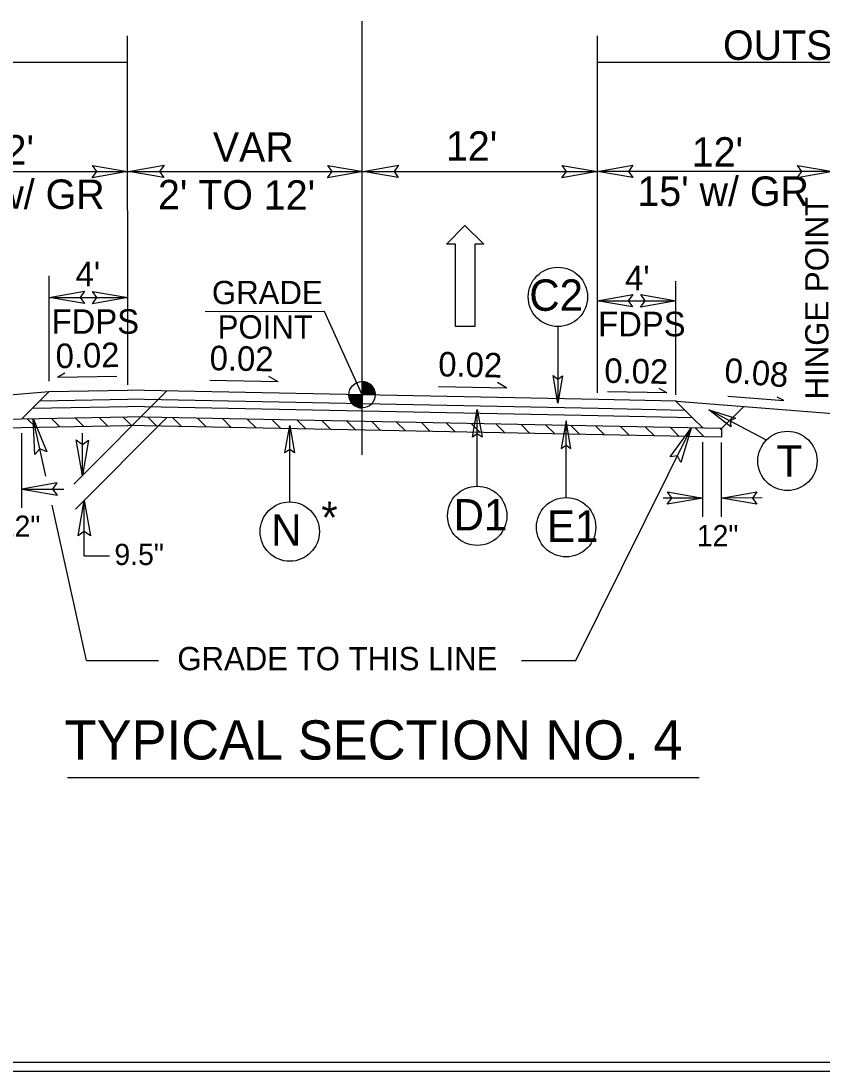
# Model space of a CAD drawing. Extents: x 573813 to 575363, y -54752 to -53123.
# Drawn here: x 574834.1 to 574880.5, y -53558.6 to -53497.7 of the extents above; entities that cross this region are included whole.
import ezdxf

# ---------------------------------------------------------------- set-up
doc = ezdxf.new("R2010")
doc.units = 0
for name, color, linetype in [('Old_Level_1', 7, 'Continuous'), ('Old_Level_11', 7, 'Continuous'), ('Old_Level_2', 7, 'Continuous'), ('Old_Level_3', 7, 'Continuous'), ('Prop Lane Arrow CELL', 7, 'Continuous'), ('Prop Pavement Schedule Description CELL', 7, 'Continuous'), ('Sheet Plot Border Inside CELL', 7, 'Continuous'), ('Sheet Typical CELL', 7, 'Continuous'), ('Typical Grade Point Symbol CELL', 7, 'Continuous'), ('Typical ID Circle CELL', 7, 'Continuous'), ('Typical Terminator CELL', 7, 'Continuous'), ('Typical Text ID Circle CELL', 7, 'Continuous')]:
    doc.layers.add(name, color=color, linetype=linetype)

msp = doc.modelspace()

# ---------------------------------------------------------------- linework, layer by layer
at = {"layer": 'Old_Level_1'}
for p, q in [((574826.64, -53519.973), (574835.736, -53519.215)), ((574835.736, -53519.215), (574834.769, -53520.182)), ((574835.736, -53519.215), (574840.284, -53519.124)), ((574867.571, -53519.67), (574840.284, -53519.124)), ((574835.197, -53519.754), (574840.294, -53519.652)), ((574867.561, -53520.197), (574840.284, -53519.652)), ((574872.106, -53519.765), (574867.571, -53519.67)), ((574872.065, -53519.764), (574873.033, -53520.732)), ((574872.12, -53519.765), (574881.161, -53520.488)), ((574834.769, -53520.182), (574834.157, -53520.794)), ((574834.769, -53520.182), (574840.303, -53520.072)), ((574867.552, -53520.617), (574840.284, -53520.072)), ((574872.604, -53520.302), (574867.56, -53520.197)), ((574876.002, -53520.075), (574874.718, -53521.36)), ((574833.08, -53520.815), (574840.284, -53520.671)), ((574834.466, -53520.787), (574834.956, -53521.278)), ((574835.853, -53520.76), (574836.343, -53521.25)), ((574837.239, -53520.732), (574837.729, -53521.222)), ((574838.625, -53520.704), (574839.116, -53521.195)), ((574840.012, -53520.676), (574840.511, -53521.175)), ((574874.718, -53521.36), (574840.284, -53520.671)), ((574841.444, -53520.694), (574841.954, -53521.204)), ((574842.887, -53520.723), (574843.397, -53521.233)), ((574844.33, -53520.752), (574844.84, -53521.262)), ((574845.773, -53520.781), (574846.283, -53521.291)), ((574847.216, -53520.81), (574847.726, -53521.32)), ((574848.659, -53520.839), (574849.169, -53521.349)), ((574850.102, -53520.868), (574850.613, -53521.378)), ((574851.546, -53520.896), (574852.056, -53521.406)), ((574852.989, -53520.925), (574853.499, -53521.435)), ((574854.432, -53520.954), (574854.942, -53521.464)), ((574855.875, -53520.983), (574856.385, -53521.493)), ((574857.318, -53521.012), (574857.828, -53521.522)), ((574858.761, -53521.041), (574859.271, -53521.551)), ((574860.204, -53521.07), (574860.714, -53521.58)), ((574861.647, -53521.099), (574862.157, -53521.609)), ((574863.09, -53521.127), (574863.6, -53521.638)), ((574873.033, -53520.732), (574867.552, -53520.617)), ((574873.033, -53520.732), (574873.64, -53521.338)), ((574833.08, -53521.315), (574840.294, -53521.171)), ((574874.718, -53521.86), (574840.274, -53521.171)), ((574864.533, -53521.156), (574865.044, -53521.666)), ((574865.976, -53521.185), (574866.487, -53521.695)), ((574867.42, -53521.214), (574867.93, -53521.724)), ((574868.863, -53521.243), (574869.373, -53521.753)), ((574870.306, -53521.272), (574870.816, -53521.782)), ((574871.749, -53521.301), (574872.259, -53521.811)), ((574873.192, -53521.33), (574873.702, -53521.84)), ((574874.635, -53521.358), (574874.718, -53521.441)), ((574874.718, -53521.36), (574874.718, -53521.86))]:
    msp.add_line(p, q, dxfattribs=at)
at = {"layer": 'Old_Level_11'}
for p, q in [((574840.284, -53518.815), (574840.283, -53498.595)), ((574867.517, -53519.277), (574867.517, -53498.594)), ((574840.283, -53500.153), (574797.079, -53500.151)), ((574910.722, -53500.155), (574867.517, -53500.153)), ((574826.64, -53506.463), (574840.283, -53506.463)), ((574840.283, -53506.463), (574853.927, -53506.463)), ((574853.873, -53506.463), (574867.517, -53506.463)), ((574881.161, -53506.463), (574867.517, -53506.463)), ((574835.736, -53518.609), (574835.736, -53512.496)), ((574872.065, -53519.399), (574872.065, -53512.814)), ((574835.742, -53513.757), (574840.29, -53513.757)), ((574867.503, -53513.953), (574872.05, -53513.953)), ((574851.696, -53514.564), (574844.785, -53514.586)), ((574853.873, -53519.396), (574851.696, -53514.564)), ((574842.562, -53519.17), (574837.164, -53524.568)), ((574835.538, -53524.115), (574834.803, -53520.781)), ((574842.562, -53520.717), (574837.261, -53526.018)), ((574834.157, -53525.939), (574834.157, -53521.621)), ((574837.659, -53524.072), (574837.659, -53521.628)), ((574866.259, -53534.788), (574872.952, -53521.325)), ((574873.626, -53526.462), (574873.626, -53522.144)), ((574874.704, -53526.462), (574874.704, -53522.169)), ((574834.157, -53524.857), (574836.589, -53524.861)), ((574873.626, -53525.381), (574871.331, -53525.384)), ((574877.062, -53525.376), (574874.704, -53525.379)), ((574837.889, -53534.788), (574835.907, -53525.79)), ((574837.759, -53528.731), (574837.759, -53525.519)), ((574837.759, -53528.731), (574839.229, -53528.731)), ((574837.889, -53534.788), (574842.073, -53534.788)), ((574863.116, -53534.788), (574866.259, -53534.788)), ((574836.791, -53541.565), (574873.409, -53541.565))]:
    msp.add_line(p, q, dxfattribs=at)
for points in [[(574838.237, -53506.111), (574840.283, -53506.463), (574838.226, -53506.827), (574838.487, -53506.464)], [(574842.384, -53506.816), (574840.337, -53506.463), (574842.395, -53506.1), (574842.134, -53506.463)], [(574851.881, -53506.111), (574853.927, -53506.463), (574851.869, -53506.827), (574852.131, -53506.463)], [(574855.974, -53506.816), (574853.927, -53506.463), (574855.985, -53506.1), (574855.724, -53506.463)], [(574865.471, -53506.111), (574867.517, -53506.463), (574865.459, -53506.827), (574865.721, -53506.463)], [(574869.563, -53506.816), (574867.517, -53506.463), (574869.575, -53506.1), (574869.313, -53506.463)], [(574879.115, -53506.111), (574881.161, -53506.463), (574879.103, -53506.827), (574879.365, -53506.463)], [(574837.777, -53514.111), (574835.731, -53513.759), (574837.788, -53513.395), (574837.527, -53513.759)], [(574838.246, -53513.404), (574840.293, -53513.757), (574838.235, -53514.12), (574838.496, -53513.757)], [(574869.554, -53514.308), (574867.508, -53513.956), (574869.565, -53513.592), (574869.304, -53513.956)], [(574870.026, -53513.596), (574872.072, -53513.948), (574870.014, -53514.312), (574870.276, -53513.948)], [(574834.899, -53522.855), (574834.803, -53520.781), (574835.601, -53522.712), (574835.19, -53522.535)], [(574871.725, -53523), (574872.952, -53521.325), (574872.361, -53523.329), (574872.152, -53522.933)], [(574838.012, -53522.026), (574837.659, -53524.072), (574837.295, -53522.015), (574837.659, -53522.276)], [(574836.204, -53524.505), (574834.157, -53524.857), (574836.215, -53525.221), (574835.954, -53524.857)], [(574871.58, -53525.028), (574873.626, -53525.381), (574871.568, -53525.744), (574871.83, -53525.381)], [(574876.75, -53525.732), (574874.704, -53525.379), (574876.762, -53525.015), (574876.5, -53525.379)], [(574837.407, -53527.566), (574837.759, -53525.519), (574838.123, -53527.577), (574837.759, -53527.316)]]:
    msp.add_lwpolyline(points, close=True, dxfattribs=at)
at = {"layer": 'Old_Level_2'}
for p, q in [((574853.873, -53522.886), (574853.873, -53497.74)), ((574836.218, -53518.379), (574836.648, -53518.119)), ((574836.218, -53518.379), (574839.651, -53518.31)), ((574849.002, -53518.652), (574845.049, -53518.573)), ((574849.002, -53518.652), (574848.471, -53518.331)), ((574862.255, -53519.012), (574861.724, -53518.691)), ((574862.255, -53519.012), (574858.303, -53518.933)), ((574871.534, -53519.287), (574868.101, -53519.218)), ((574871.534, -53519.287), (574871.103, -53519.027)), ((574875.076, -53519.473), (574878.321, -53519.732)), ((574878.322, -53519.732), (574877.943, -53519.543))]:
    msp.add_line(p, q, dxfattribs=at)
at = {"layer": 'Prop Lane Arrow CELL'}
for p, q in [((574858.775, -53510.672), (574859.832, -53509.597)), ((574859.832, -53509.597), (574860.924, -53510.672)), ((574859.286, -53510.672), (574858.775, -53510.672)), ((574859.286, -53515.447), (574859.286, -53510.672)), ((574860.924, -53510.672), (574860.412, -53510.672)), ((574860.412, -53510.672), (574860.412, -53515.447)), ((574860.412, -53515.447), (574859.286, -53515.447))]:
    msp.add_line(p, q, dxfattribs=at)
at = {"layer": 'Sheet Plot Border Inside CELL'}
msp.add_lwpolyline([(575005.811, -53347.445), (574672.332, -53347.445), (574672.332, -53558.578), (575005.811, -53558.578)], close=True, dxfattribs=at)
at = {"layer": 'Sheet Typical CELL'}
msp.add_lwpolyline([(575003.31, -53347.955), (574703.149, -53347.955), (574703.149, -53558.068), (575003.31, -53558.068)], close=True, dxfattribs=at)
at = {"layer": 'Typical Grade Point Symbol CELL'}
for p, q in [((574853.873, -53519.396), (574853.873, -53518.633)), ((574853.11, -53519.396), (574853.873, -53519.396)), ((574853.871, -53520.16), (574853.873, -53519.396)), ((574853.873, -53519.396), (574853.871, -53520.16)), ((574854.636, -53519.396), (574853.873, -53519.396))]:
    msp.add_line(p, q, dxfattribs=at)
for points in [[(574853.88, -53518.633), (574853.88, -53518.633), (574853.88, -53519.396)], [(574853.895, -53518.633), (574853.895, -53519.396)], [(574853.911, -53518.635), (574853.911, -53519.396)], [(574853.926, -53518.635), (574853.926, -53519.396)], [(574853.941, -53518.636), (574853.941, -53519.396)], [(574853.956, -53518.638), (574853.956, -53519.396)], [(574853.972, -53518.64), (574853.972, -53519.396)], [(574853.987, -53518.641), (574853.987, -53519.396)], [(574854.002, -53518.643), (574854.002, -53519.396)], [(574854.017, -53518.646), (574854.017, -53519.396)], [(574854.033, -53518.65), (574854.033, -53519.396)], [(574854.048, -53518.653), (574854.048, -53519.396)], [(574854.063, -53518.657), (574854.063, -53519.396)], [(574854.078, -53518.662), (574854.078, -53519.396)], [(574854.094, -53518.665), (574854.094, -53519.396)], [(574854.109, -53518.67), (574854.109, -53519.396)], [(574854.124, -53518.675), (574854.124, -53519.396)], [(574854.139, -53518.68), (574854.139, -53519.396)], [(574854.155, -53518.687), (574854.155, -53519.396)], [(574854.17, -53518.694), (574854.17, -53519.396)], [(574854.185, -53518.701), (574854.185, -53519.396)], [(574854.201, -53518.707), (574854.201, -53519.396)], [(574854.216, -53518.714), (574854.216, -53519.396)], [(574854.231, -53518.723), (574854.231, -53519.396)], [(574854.246, -53518.731), (574854.246, -53519.396)], [(574854.262, -53518.74), (574854.262, -53519.396)], [(574854.277, -53518.748), (574854.277, -53519.396)], [(574854.292, -53518.758), (574854.292, -53519.396)], [(574854.307, -53518.769), (574854.307, -53519.396)], [(574854.323, -53518.78), (574854.323, -53519.396)], [(574854.338, -53518.791), (574854.338, -53519.396)], [(574854.353, -53518.802), (574854.353, -53519.396)], [(574854.369, -53518.816), (574854.369, -53519.396)], [(574854.384, -53518.83), (574854.384, -53519.396)], [(574854.399, -53518.843), (574854.399, -53519.396)], [(574854.414, -53518.858), (574854.414, -53519.396)], [(574854.43, -53518.874), (574854.43, -53519.396)], [(574854.445, -53518.891), (574854.445, -53519.396)], [(574854.46, -53518.909), (574854.46, -53519.396)], [(574854.475, -53518.928), (574854.475, -53519.396)], [(574854.491, -53518.948), (574854.491, -53519.396)], [(574854.506, -53518.97), (574854.506, -53519.396)], [(574854.521, -53518.994), (574854.521, -53519.396)], [(574854.536, -53519.02), (574854.536, -53519.396)], [(574854.552, -53519.047), (574854.552, -53519.396)], [(574854.567, -53519.079), (574854.567, -53519.396)], [(574854.582, -53519.115), (574854.582, -53519.396)], [(574854.597, -53519.157), (574854.597, -53519.396)], [(574854.613, -53519.21), (574854.613, -53519.396)], [(574854.628, -53519.288), (574854.628, -53519.396)], [(574853.113, -53519.396), (574853.113, -53519.479)], [(574853.128, -53519.396), (574853.128, -53519.569)], [(574853.144, -53519.396), (574853.144, -53519.623)], [(574853.159, -53519.396), (574853.159, -53519.669)], [(574853.174, -53519.396), (574853.174, -53519.705)], [(574853.19, -53519.396), (574853.19, -53519.737)], [(574853.205, -53519.396), (574853.205, -53519.766)], [(574853.22, -53519.396), (574853.22, -53519.793)], [(574853.235, -53519.396), (574853.235, -53519.817)], [(574853.251, -53519.396), (574853.251, -53519.839)], [(574853.266, -53519.396), (574853.266, -53519.859)], [(574853.281, -53519.396), (574853.281, -53519.878)], [(574853.296, -53519.396), (574853.296, -53519.897)], [(574853.312, -53519.396), (574853.312, -53519.914)], [(574853.327, -53519.396), (574853.327, -53519.93)], [(574853.342, -53519.396), (574853.342, -53519.946)], [(574853.357, -53519.396), (574853.357, -53519.959)], [(574853.373, -53519.396), (574853.373, -53519.973)], [(574853.388, -53519.396), (574853.388, -53519.986)], [(574853.403, -53519.396), (574853.403, -53519.998)], [(574853.419, -53519.396), (574853.419, -53520.01)], [(574853.434, -53519.396), (574853.434, -53520.02)], [(574853.449, -53519.396), (574853.449, -53520.031)], [(574853.464, -53519.396), (574853.464, -53520.041)], [(574853.48, -53519.396), (574853.48, -53520.051)], [(574853.495, -53519.396), (574853.495, -53520.059)], [(574853.51, -53519.396), (574853.51, -53520.068)], [(574853.525, -53519.396), (574853.525, -53520.076)], [(574853.541, -53519.396), (574853.541, -53520.083)], [(574853.556, -53519.396), (574853.556, -53520.09)], [(574853.571, -53519.396), (574853.571, -53520.097)], [(574853.586, -53519.396), (574853.586, -53520.103)], [(574853.602, -53519.396), (574853.602, -53520.11)], [(574853.617, -53519.396), (574853.617, -53520.115)], [(574853.632, -53519.396), (574853.632, -53520.12)], [(574853.648, -53519.396), (574853.648, -53520.126)], [(574853.663, -53519.396), (574853.663, -53520.129)], [(574853.678, -53519.396), (574853.678, -53520.134)], [(574853.693, -53519.396), (574853.693, -53520.137)], [(574853.709, -53519.396), (574853.709, -53520.141)], [(574853.724, -53519.396), (574853.724, -53520.144)], [(574853.739, -53519.396), (574853.739, -53520.148)], [(574853.754, -53519.396), (574853.754, -53520.149)], [(574853.77, -53519.396), (574853.77, -53520.153)], [(574853.785, -53519.396), (574853.785, -53520.154)], [(574853.8, -53519.396), (574853.8, -53520.156)], [(574853.815, -53519.396), (574853.815, -53520.158)], [(574853.831, -53519.396), (574853.831, -53520.158)], [(574853.846, -53519.396), (574853.846, -53520.16)], [(574853.861, -53519.396), (574853.861, -53520.16), (574853.861, -53520.16)]]:
    msp.add_lwpolyline(points, dxfattribs=at)
msp.add_circle((574853.872, -53519.396), 0.763, dxfattribs=at)
for start, end in [(359.99048, 89.99048), (179.99048, 269.99048)]:
    msp.add_arc((574853.872, -53519.396), 0.763, start, end, dxfattribs=at)
at = {"layer": 'Typical ID Circle CELL'}
for p, q in [((574865.224, -53515.442), (574865.224, -53519.881)), ((574860.547, -53524.694), (574860.547, -53520.255)), ((574877.313, -53522.018), (574873.979, -53520.264)), ((574865.701, -53525.352), (574865.701, -53520.913)), ((574849.677, -53525.609), (574849.677, -53521.17))]:
    msp.add_line(p, q, dxfattribs=at)
for centre in [(574865.224, -53513.725), (574878.531, -53523.229), (574860.546, -53526.411), (574865.702, -53527.069), (574849.677, -53527.326)]:
    msp.add_circle(centre, 1.718, dxfattribs=at)
at = {"layer": 'Typical Terminator CELL'}
for points in [[(574865.498, -53518.291), (574865.224, -53519.881), (574864.941, -53518.282), (574865.224, -53518.485)], [(574860.273, -53521.845), (574860.547, -53520.255), (574860.829, -53521.854), (574860.547, -53521.651)], [(574875.259, -53521.247), (574873.979, -53520.264), (574875.526, -53520.759), (574875.214, -53520.914)], [(574865.975, -53522.504), (574865.701, -53520.913), (574865.419, -53522.513), (574865.701, -53522.309)], [(574849.403, -53522.761), (574849.677, -53521.17), (574849.96, -53522.769), (574849.677, -53522.566)]]:
    msp.add_lwpolyline(points, close=True, dxfattribs=at)

# ---------------------------------------------------------------- texts
at = {"layer": 'Old_Level_1'}
for s, height, rotation, p in [('HINGE POINT', 1.35016, 90.00004, (574880.911, -53519.666)), ('FDPS', 1.4212, 359.99995, (574835.877, -53515.862)), ('FDPS', 1.4212, 359.99995, (574867.557, -53516.008)), ('0.08', 1.4212, 355.42604, (574874.837, -53518.674)), ('*', 1.819, 0, (574851.509, -53527.417)), ('TYPICAL SECTION NO. 4', 2.27395, 359.99996, (574836.626, -53540.534))]:
    msp.add_text(s, height=height, rotation=rotation, dxfattribs=at).set_placement(p)
at = {"layer": 'Old_Level_11'}
for s, height, rotation, p in [('OUTSIDE INTERCHANGE', 1.70546, 0.00004, (574874.798, -53499.99)), ("12'", 1.7055, 359.99996, (574872.984, -53506.178)), ("15' w/ GR", 1.7055, 359.99996, (574869.834, -53508.452)), ('GRADE TO THIS LINE', 1.35016, 359.99996, (574843.16, -53535.357))]:
    msp.add_text(s, height=height, rotation=rotation, dxfattribs=at).set_placement(p)
at = {"layer": 'Old_Level_3'}
for s, height, rotation, p in [("12'", 1.7055, 359.83288, (574831.877, -53506.053)), ('VAR', 1.7055, 359.83288, (574845.218, -53505.888)), ("12'", 1.7055, 359.83288, (574858.734, -53505.83)), ("15' w/ GR", 1.7055, 359.83288, (574829.005, -53508.607)), ("2' TO 12'", 1.7055, 359.83288, (574842.038, -53508.65)), ("4'", 1.4212, 359.83288, (574837.265, -53513.108)), ("4'", 1.4212, 359.83288, (574869.117, -53513.341)), ('GRADE', 1.3502, 0.00004, (574845.168, -53514.146)), ('POINT', 1.3502, 0.00004, (574845.501, -53516.141)), ('0.02 ', 1.4212, 1.14574, (574836.123, -53517.86)), ('0.02', 1.4212, 358.85426, (574845.026, -53517.968)), ('0.02', 1.4212, 358.85426, (574858.28, -53518.328)), ('0.02', 1.4212, 358.85426, (574867.905, -53518.699))]:
    msp.add_text(s, height=height, rotation=rotation, dxfattribs=at).set_placement(p)
at = {"layer": 'Prop Pavement Schedule Description CELL'}
for s, height, p in [('C2', 1.8192, (574863.568, -53514.532)), ('D1', 1.8192, (574859.18, -53527.26)), ('N', 1.819, (574848.604, -53528.144)), ('E1', 1.8192, (574864.592, -53527.919))]:
    msp.add_text(s, height=height, rotation=360, dxfattribs=at).set_placement(p)
msp.add_text('T', height=1.819, dxfattribs=at).set_placement((574877.899, -53524.139))
at = {"layer": 'Typical Text ID Circle CELL'}
for s, p in [('12"', (574832.812, -53527.626)), ('12"', (574873.277, -53528.172)), ('9.5"', (574839.515, -53529.263))]:
    msp.add_text(s, height=1.2298, dxfattribs=at).set_placement(p)

doc.saveas('drawing.dxf')
